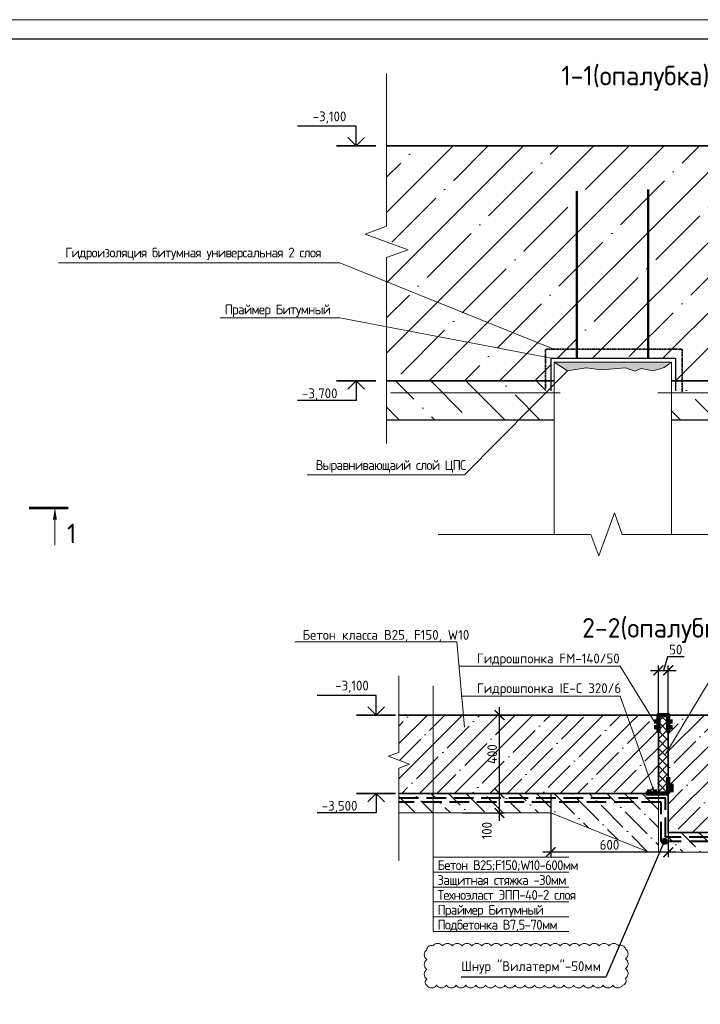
# Model space of a CAD drawing. Header units: millimetres. Extents: x -93479 to 1057970, y -66333 to 172656.
# Tile 300 of 473: x 497762 to 515138, y -32724 to -7591. Entities that reach past the tile are written whole.
import ezdxf
from ezdxf import colors
from ezdxf.entities.mleader import LeaderData, LeaderLine
from ezdxf.math import Vec2, Vec3

# ---------------------------------------------------------------- set-up
doc = ezdxf.new("R2010")
doc.units = ezdxf.units.MM
doc.linetypes.add('DASHED', pattern=[7, 5, -2, 0])
doc.linetypes.add('HIDDEN2', pattern=[4.7625, 3.175, -1.5875])
for name, color, linetype, lineweight in [('0 Фундамент', 5, 'Continuous', 30), ('1 Стены', 3, 'Continuous', 30), ('A-ANNO-NOTE-1', 7, 'Continuous', 35), ('A-ANNO-NOTE-2', 7, 'Continuous', 18), ('G-ANNO-DIMS', 7, 'Continuous', 9), ('G-ANNO-DIMS-1', 7, 'Continuous', 18), ('Перекрытие ж_бетон', 1, 'Continuous', 30), ('подоснова', 151, 'Continuous', 5), ('РАЗМЕРЫ', 7, 'Continuous', 9), ('ТОНКИЕ', 7, 'Continuous', 9), ('Узлы', 7, 'Continuous', 0)]:
    doc.layers.add(name, color=color, linetype=linetype, lineweight=lineweight)
doc.layers.add('ТОЛСТЫЕ_ОСНОВНЫЕ', color=6, linetype='Continuous')
doc.layers.add('ФВ-2', color=7, linetype='Continuous')
doc.styles.add('GOST-2.304_Type-B', font='GOST_Common.ttf')
doc.styles.add('ISOCPEUR', font='GOST_Common.ttf', dxfattribs={"height": 450})
doc.styles.add('ГОСТ', font='GOST_Common.ttf')
doc.linetypes.add('163 Фуникулер', pattern='A,0,-2,[18,Russia-GOST_Topo.shx,S=0.05,R=0,X=0,Y=0],-4,[17,Russia-GOST_Topo.shx,S=0.05,R=0,X=0,Y=0],-2,0', length=8)
doc.dimstyles.new('5х', dxfattribs={"dimscale": 100, "dimtxt": 2.5, "dimasz": 2.5, "dimexe": 1.25, "dimexo": 0, "dimtad": 1, "dimdec": 0, "dimlfac": 0.2, "dimtxsty": 'GOST-2.304_Type-B', "dimblk": 'ARCHTICK', "dimcen": 2.5, "dimdle": 2, "dimadec": 0, "dimazin": 2, "dimtfac": 0.75, "dimtdec": 0, "dimtmove": 1, "dimatfit": 3, "dimfxl": 1, "dimtolj": 1, "dimarcsym": 1})
pattern_1 = [(45, (7238.74, -67380.06), (-449.0128, 449.0128), []), (45, (7687.76, -67380.06), (-449.0128, 449.0128), [793.75, -158.75, 0, -158.75])]

# ---------------------------------------------------------------- blocks, each defined once
blk = doc.blocks.new('*U1946')
at = {"layer": 'ТОЛСТЫЕ_ОСНОВНЫЕ', "color": 7}
blk.add_lwpolyline([(20, 5), (1184, 5), (1184, 415), (20, 415)], close=True, dxfattribs=at)
at = {"layer": 'ТОНКИЕ', "color": 7}
blk.add_lwpolyline([(0, 0), (1189, 0), (1189, 420), (0, 420)], close=True, dxfattribs=at)
blk = doc.blocks.new('Высотные отметки - Вверх-711287-Разрез 3-3')
at = {"layer": '0 Фундамент', "color": 7}
for p, q in [((13237, 8150), (14737, 8150)), ((13237, 7650), (13237, 8150))]:
    blk.add_line(p, q, dxfattribs=at)
at = {"layer": 'A-ANNO-NOTE-1', "color": 7}
blk.add_line((12737, 7650), (13737, 7650), dxfattribs=at)
at = {"layer": 'A-ANNO-NOTE-2', "color": 7}
for q in [(13025, 7862), (13449, 7862)]:
    blk.add_line((13237, 7650), q, dxfattribs=at)
blk = doc.blocks.new('_ArchTick')
at = {"color": 0, "linetype": 'ByBlock', "const_width": 0.15}
blk.add_lwpolyline([(-0.5, -0.5), (0.5, 0.5)], dxfattribs=at)
blk = doc.blocks.new('*D517')
at = {"layer": 'DEFPOINTS', "color": 0, "ltscale": 100, "transparency": 16777216}
for p in [(509063, -27340), (510013, -27340), (509063, -27840)]:
    blk.add_point(p, dxfattribs=at)
at = {"layer": 'РАЗМЕРЫ', "color": 0, "linetype": 'Continuous', "lineweight": -2, "transparency": 16777216}
for p, q in [((510013, -28040), (510013, -27140)), ((509063, -27340), (510138, -27340)), ((509063, -27840), (510138, -27840))]:
    blk.add_line(p, q, dxfattribs=at)
at = {"layer": 'РАЗМЕРЫ', "color": 0, "lineweight": -2, "ltscale": 100, "transparency": 16777216, "xscale": 250, "yscale": 250, "zscale": 250}
for p, rotation in [((510013, -27340), 90), ((510013, -27840), 270)]:
    blk.add_blockref('_ArchTick', p, dxfattribs=dict(at, rotation=rotation))
at = {"layer": 'РАЗМЕРЫ', "color": 0, "ltscale": 100, "transparency": 16777216, "insert": (509689, -28292), "char_height": 250, "attachment_point": 5, "rotation": 90, "style": 'GOST-2.304_Type-B'}
blk.add_mtext('\\A1;100', dxfattribs=at)
blk = doc.blocks.new('*D518')
at = {"layer": 'DEFPOINTS', "color": 0, "ltscale": 100, "transparency": 16777216}
for p in [(508563, -25340), (510013, -25340), (509063, -27340)]:
    blk.add_point(p, dxfattribs=at)
at = {"layer": 'РАЗМЕРЫ', "color": 0, "linetype": 'Continuous', "lineweight": -2, "transparency": 16777216}
for p, q in [((508563, -25340), (510138, -25340)), ((510013, -27540), (510013, -25140)), ((509063, -27340), (510138, -27340))]:
    blk.add_line(p, q, dxfattribs=at)
at = {"layer": 'РАЗМЕРЫ', "color": 0, "lineweight": -2, "ltscale": 100, "transparency": 16777216, "xscale": 250, "yscale": 250, "zscale": 250}
for p, rotation in [((510013, -25340), 90), ((510013, -27340), 270)]:
    blk.add_blockref('_ArchTick', p, dxfattribs=dict(at, rotation=rotation))
at = {"layer": 'РАЗМЕРЫ', "color": 0, "ltscale": 100, "transparency": 16777216, "insert": (509825, -26340), "char_height": 250, "attachment_point": 5, "rotation": 90, "style": 'GOST-2.304_Type-B'}
blk.add_mtext('\\A1;400', dxfattribs=at)
blk = doc.blocks.new('_None')
blk = doc.blocks.new('*D1551')
at = {"layer": 'DEFPOINTS', "color": 0, "ltscale": 100, "transparency": 16777216}
for p in [(514320, -25340), (518429, -25340), (514532, -28340)]:
    blk.add_point(p, dxfattribs=at)
at = {"layer": 'РАЗМЕРЫ', "color": 0, "linetype": 'Continuous', "lineweight": -2, "transparency": 16777216}
for p, q in [((514320, -25340), (518554, -25340)), ((518429, -28540), (518429, -25140)), ((514532, -28340), (518554, -28340))]:
    blk.add_line(p, q, dxfattribs=at)
at = {"layer": 'РАЗМЕРЫ', "color": 0, "lineweight": -2, "ltscale": 100, "transparency": 16777216, "xscale": 250, "yscale": 250, "zscale": 250}
for p, rotation in [((518429, -25340), 90), ((518429, -28340), 270)]:
    blk.add_blockref('_ArchTick', p, dxfattribs=dict(at, rotation=rotation))
at = {"layer": 'РАЗМЕРЫ', "color": 0, "ltscale": 100, "transparency": 16777216, "insert": (518242, -26840), "char_height": 250, "attachment_point": 5, "rotation": 90, "style": 'GOST-2.304_Type-B'}
blk.add_mtext('\\A1;600', dxfattribs=at)
blk = doc.blocks.new('*D1552')
at = {"layer": 'DEFPOINTS', "color": 0, "ltscale": 100, "transparency": 16777216}
for p in [(514320, -24200), (514070, -25507), (514320, -25507)]:
    blk.add_point(p, dxfattribs=at)
at = {"layer": 'РАЗМЕРЫ', "color": 0, "linetype": 'Continuous', "lineweight": -2, "transparency": 16777216}
for p, q in [((514298, -23856), (514195, -24200)), ((514724, -23856), (514298, -23856)), ((514070, -25507), (514070, -24075)), ((514320, -25507), (514320, -24075)), ((513870, -24200), (514520, -24200))]:
    blk.add_line(p, q, dxfattribs=at)
at = {"layer": 'РАЗМЕРЫ', "color": 0, "lineweight": -2, "ltscale": 100, "transparency": 16777216, "xscale": 250, "yscale": 250, "zscale": 250, "rotation": 180}
blk.add_blockref('_ArchTick', (514070, -24200), dxfattribs=at)
at = {"layer": 'РАЗМЕРЫ', "color": 0, "lineweight": -2, "ltscale": 100, "transparency": 16777216, "xscale": 250, "yscale": 250, "zscale": 250}
blk.add_blockref('_ArchTick', (514320, -24200), dxfattribs=at)
at = {"layer": 'РАЗМЕРЫ', "color": 0, "ltscale": 100, "transparency": 16777216, "insert": (514511, -23668), "char_height": 250, "attachment_point": 5, "style": 'GOST-2.304_Type-B'}
blk.add_mtext('\\A1;50', dxfattribs=at)
blk = doc.blocks.new('*D1553')
at = {"layer": 'DEFPOINTS', "color": 0, "ltscale": 100, "transparency": 16777216}
for p in [(511318, -27340), (514320, -28340), (511318, -28840)]:
    blk.add_point(p, dxfattribs=at)
at = {"layer": 'РАЗМЕРЫ', "color": 0, "linetype": 'Continuous', "lineweight": -2, "transparency": 16777216}
for p, q in [((511318, -27340), (511318, -28965)), ((514320, -28340), (514320, -28965)), ((514520, -28840), (511118, -28840))]:
    blk.add_line(p, q, dxfattribs=at)
at = {"layer": 'РАЗМЕРЫ', "color": 0, "lineweight": -2, "ltscale": 100, "transparency": 16777216, "xscale": 250, "yscale": 250, "zscale": 250, "rotation": 180}
blk.add_blockref('_ArchTick', (511318, -28840), dxfattribs=at)
at = {"layer": 'РАЗМЕРЫ', "color": 0, "lineweight": -2, "ltscale": 100, "transparency": 16777216, "xscale": 250, "yscale": 250, "zscale": 250}
blk.add_blockref('_ArchTick', (514320, -28840), dxfattribs=at)
at = {"layer": 'РАЗМЕРЫ', "color": 0, "ltscale": 100, "transparency": 16777216, "insert": (512819, -28653), "char_height": 250, "attachment_point": 5, "style": 'GOST-2.304_Type-B'}
blk.add_mtext('\\A1;600', dxfattribs=at)

msp = doc.modelspace()

# ---------------------------------------------------------------- hatches: boundary and pattern name
at = {"linetype": 'Continuous', "lineweight": 0}
h = msp.add_hatch(dxfattribs=at)
h.set_pattern_fill('ANSI35', scale=200)
h.set_pattern_definition([(45, (-2015290.6, -835865.6), (-898.0256, 898.0256), []), (45, (-2014392.6, -835865.6), (-898.0256, 898.0256), [1587.5, -317.5, 0, -317.5])])
h.paths.add_polyline_path([(511326.8, -16811.4), (511326.8, -16231.9), (514502.7, -16231.9), (514502.7, -16811.4), (520389.4, -16811.4), (520389.4, -10811.4), (507129.4, -10811.4), (507129.4, -12863.5), (506579.9, -13063.5), (507678.9, -13463.5), (507129.4, -13663.5), (507129.4, -16811.4)])
h = msp.add_hatch(dxfattribs=at)
h.set_pattern_fill('ANSI36', scale=200, angle=90)
h.set_pattern_definition([(135, (-2015290.6, -756691.35), (-1234.78522, 336.7596), [1587.5, -317.5, 0, -317.5])])
h.paths.add_polyline_path([(514389.4, -16811.4), (514389.4, -17811.4), (515889.4, -17811.4), (515889.4, -16811.4)])
h.paths.add_polyline_path([(517389.4, -16811.4), (515889.4, -16811.4), (515889.4, -17811.4), (517389.4, -17811.4)])
h.paths.add_polyline_path([(521389.4, -17115.9), (520389.4, -17115.9), (520389.4, -16811.4), (517389.4, -16811.4), (517389.4, -17811.4), (521389.4, -17811.4)])
h.paths.add_polyline_path([(511404.6, -17811.4), (511404.6, -16811.4), (507129.4, -16811.4), (507129.4, -17811.4)])
h = msp.add_hatch(dxfattribs=at)
h.set_pattern_fill('ANSI35', scale=100)
h.set_pattern_definition(pattern_1)
h.paths.add_polyline_path([(513265.3, -25340.5), (507440.2, -25340.5), (507440.2, -26294.1), (507165.4, -26394.1), (507714.9, -26594.1), (507440.2, -26694.1), (507440.2, -27340.5), (513974.5, -27340.5)])
h.paths.add_polyline_path([(510088.4, -26678), (510088.4, -26003), (509537.2, -26003), (509537.2, -26678)], flags=24)
h = msp.add_hatch(dxfattribs=at)
h.set_pattern_fill('ANSI35', scale=100)
h.set_pattern_definition(pattern_1)
h.paths.add_polyline_path([(514070.2, -25506.5), (513964.2, -25506.5), (513861.7, -25340.5), (513265.3, -25340.5), (513974.5, -27340.5), (514070.2, -27340.5)])
h = msp.add_hatch(dxfattribs=at)
h.set_pattern_fill('ANSI35', scale=100)
h.set_pattern_definition([(45, (-746814.44, -437867.56), (-449.0128, 449.0128), []), (45, (-746365.4, -437867.56), (-449.0128, 449.0128), [793.75, -158.75, 0, -158.75])])
edge = h.paths.add_edge_path()
edge.add_line((520950.2, -26366.5), (521224.9, -26466.5))
edge.add_line((521224.9, -26466.5), (520675.4, -26666.5))
edge.add_line((520675.4, -26666.5), (520950.2, -26766.5))
edge.add_line((520950.2, -26766.5), (520950.2, -28340.5))
edge.add_line((514320.2, -28340.5), (520950.2, -28340.5))
edge.add_line((514320.2, -25340.5), (514320.2, -28340.5))
edge.add_line((520950.2, -25340.5), (514320.2, -25340.5))
edge.add_line((520950.2, -25340.5), (520950.2, -26366.5))
h = msp.add_hatch(dxfattribs=at)
h.set_pattern_fill('ANSI36', scale=100, angle=90)
h.set_pattern_definition([(135, (7238.74, -67380.06), (-617.3926, 168.3798), [793.75, -158.75, 0, -158.75])])
h.paths.add_polyline_path([(514070.2, -28840.5), (514070.2, -27340.5), (507440.2, -27340.5), (507440.2, -27840.5), (511318.4, -27840.5), (513820.2, -28840.5)])
h.paths.add_polyline_path([(514320.2, -28340.5), (514320.2, -28840.5), (520950.2, -28840.5), (520950.2, -28340.5)])
at = {"layer": 'РАЗМЕРЫ', "transparency": 33554648}
h = msp.add_hatch(dxfattribs=at)
h.set_pattern_fill('ANSI37', scale=50)
h.set_pattern_definition([(45, (7238.74, -67380.06), (-112.2532, 112.2532), []), (135, (7238.74, -67380.06), (-112.2532, -112.2532), [])])
h.paths.add_polyline_path([(514320.2, -26928), (514320.2, -25340.5), (514070.2, -25340.5), (514070.2, -25790.1), (514070.2, -27340.5), (514320.2, -27340.5)])
at = {"layer": 'ФВ-2'}
h = msp.add_hatch(dxfattribs=at)
h.set_pattern_fill('ANGLE')
h.set_pattern_definition([(0, (550.0335, 3248.003), (0, 6.985), [5.08, -1.905]), (90, (550.0335, 3248.003), (-6.985, 4e-16), [5.08, -1.905])])
h.paths.add_polyline_path([(514404.6, -16330.5), (511404.6, -16330.5), (511744.6, -16550.1), (512224.7, -16477.5), (512610, -16531.2), (513229, -16474.4), (513462.7, -16562.8), (513630.1, -16496.5), (513942.8, -16550.1), (514217.5, -16471.2)])
at = {"layer": 'ФВ-2', "ltscale": 100}
h = msp.add_hatch(dxfattribs=at)
h.set_pattern_fill('ANGLE')
h.set_pattern_definition([(0, (0, 0), (0, 6.985), [5.08, -1.905]), (90, (0, 0), (-6.985, 4e-16), [5.08, -1.905])])
edge = h.paths.add_edge_path()
edge.add_arc((514224.8, -28552.2), 63.3, 0, 360)

# ---------------------------------------------------------------- linework, layer by layer
at = {"color": 7, "ltscale": 100}
for p, q in [((514224.8, -28552.2), (512726.8, -32029.1)), ((512726.8, -32029.1), (509032.3, -32029.1))]:
    msp.add_line(p, q, dxfattribs=at)
at = {"layer": '1 Стены', "color": 7, "linetype": 'Continuous', "lineweight": 0}
for points in [[(507129.4, -8961.2), (507129.4, -12863.5), (506579.9, -13063.5), (507678.9, -13463.5), (507129.4, -13663.5), (507129.4, -18407.2)], [(508442.3, -20729.3), (512344.6, -20729.3), (512544.6, -21278.8), (512944.6, -20179.8), (513144.6, -20729.3), (517888.4, -20729.3)], [(507440.2, -24343), (507440.2, -26294.1), (507165.4, -26394.1), (507714.9, -26594.1), (507440.2, -26694.1), (507440.2, -29066)]]:
    msp.add_lwpolyline(points, dxfattribs=at)
at = {"layer": 'Перекрытие ж_бетон', "color": 7, "lineweight": 35}
for p, q in [((507129.4, -10811.4), (520389.4, -10811.4)), ((511404.6, -16811.4), (507129.4, -16811.4)), ((520389.4, -16811.4), (514404.6, -16811.4)), ((507440.2, -25340.5), (514070.2, -25340.5)), ((514070.2, -25340.5), (514070.2, -27340.5)), ((520950.2, -25340.5), (514320.2, -25340.5)), ((514320.2, -25340.5), (514320.2, -28340.5)), ((514070.2, -27340.5), (507440.2, -27340.5)), ((514320.2, -28340.5), (520950.2, -28340.5))]:
    msp.add_line(p, q, dxfattribs=at)
at = {"layer": 'РАЗМЕРЫ', "color": 7}
for p, q in [((505933.4, -13796.7), (498749.6, -13796.7)), ((511397.3, -15999.3), (505933.4, -13796.7)), ((505933.4, -15205.3), (502880.6, -15205.3)), ((511326.8, -16231.9), (505933.4, -15205.3)), ((511404.6, -16330.5), (514404.6, -16330.5)), ((511404.6, -16330.5), (511404.6, -20729.3)), ((514404.6, -16330.5), (514404.6, -20729.3)), ((511744.6, -16550.1), (509120.1, -19207.1)), ((509120.1, -19207.1), (505100.7, -19207.1)), ((508321.5, -24591.6), (508321.5, -30869.9)), ((514070.2, -25340.5), (514919.9, -25340.5)), ((511318.4, -27840.5), (507440.2, -27840.5)), ((511318.4, -27840.5), (513820.2, -28840.5)), ((508321.5, -28969.9), (511779.2, -28969.9)), ((508321.5, -29349.9), (511779.2, -29349.9)), ((508321.5, -29729.9), (511779.2, -29729.9)), ((508321.5, -30109.9), (511779.2, -30109.9)), ((508321.5, -30489.9), (511779.2, -30489.9)), ((508321.5, -30869.9), (511779.2, -30869.9))]:
    msp.add_line(p, q, dxfattribs=at)
at = {"layer": 'РАЗМЕРЫ', "color": 7, "linetype": '163 Фуникулер'}
for p, q in [((511556.1, -17115.9), (507224.8, -17115.9)), ((522758.5, -17115.9), (514053.6, -17115.9))]:
    msp.add_line(p, q, dxfattribs=at)
at = {"layer": 'РАЗМЕРЫ', "color": 7, "linetype": 'Continuous', "lineweight": 30}
for p, q in [((511404.6, -17811.4), (507129.4, -17811.4)), ((522401.9, -17811.4), (514404.6, -17811.4))]:
    msp.add_line(p, q, dxfattribs=at)
at = {"layer": 'РАЗМЕРЫ', "color": 7, "lineweight": 90}
for p, q in [((514320.2, -26928), (514320.2, -27340.5)), ((514320.2, -27340.5), (513745.8, -27340.5)), ((513835.8, -27243), (513835.8, -27346.8)), ((513974.5, -27243), (513974.5, -27341.6)), ((514070.2, -27340.5), (514320.2, -27340.5)), ((514320.2, -27146.3), (514452.5, -27146.3)), ((514320.2, -27259.3), (514455, -27259.3))]:
    msp.add_line(p, q, dxfattribs=at)
at = {"layer": 'РАЗМЕРЫ', "color": 7, "ltscale": 100}
for p, q in [((514070.2, -27340.5), (514070.2, -28840.5)), ((514320.2, -28293.1), (514320.2, -28840.5))]:
    msp.add_line(p, q, dxfattribs=at)
at = {"layer": 'РАЗМЕРЫ', "color": 7, "linetype": 'DASHED', "lineweight": 40, "ltscale": 100}
for p, q in [((514137, -27568.2), (507440.2, -27568.2)), ((514137, -28567.4), (514137, -27568.2)), ((520950.2, -28567.4), (514320.2, -28568.5))]:
    msp.add_line(p, q, dxfattribs=at)
at = {"layer": 'РАЗМЕРЫ', "color": 7, "linetype": 'Continuous', "lineweight": 15}
for p, q in [((514320.2, -28340.5), (514532.2, -28340.5)), ((513820.2, -28840.5), (520950.2, -28840.5))]:
    msp.add_line(p, q, dxfattribs=at)
at = {"layer": 'РАЗМЕРЫ', "color": 7, "lineweight": 50}
for points in [[(511983.9, -16231.9), (511983.9, -11964.8)], [(513805.3, -16231.9), (513805.3, -11921.9)]]:
    msp.add_lwpolyline(points, dxfattribs=at)
at = {"layer": 'РАЗМЕРЫ', "color": 7, "linetype": 'HIDDEN2', "lineweight": 35}
msp.add_lwpolyline([(511185.8, -17010), (511185.8, -15999.3), (514677.4, -15999.3), (514677.4, -17115.9)], dxfattribs=at)
at = {"layer": 'РАЗМЕРЫ', "color": 7, "lineweight": 30}
msp.add_lwpolyline([(511326.8, -17063.6), (511326.8, -16231.9), (514502.7, -16231.9), (514502.7, -17061.5)], dxfattribs=at)
at = {"layer": 'РАЗМЕРЫ', "color": 7}
msp.add_lwpolyline([(511404.6, -16330.5), (511744.6, -16550.1), (512224.7, -16477.5), (512610, -16531.2), (513229, -16474.4), (513462.7, -16562.8), (513630.1, -16496.5), (513942.8, -16550.1), (514217.5, -16471.2), (514404.6, -16330.5)], dxfattribs=at)
at = {"layer": 'РАЗМЕРЫ', "color": 7, "lineweight": 90}
for points in [[(514070.2, -25790.1), (514070.2, -25340.5), (514320.2, -25340.5), (514320.2, -25790.1)], [(513964.2, -25506.5), (514070.2, -25506.5)], [(514320.2, -25506.5), (514426.2, -25506.5)], [(513964.2, -25652.1), (514070.2, -25652.1)], [(514320.2, -25652.1), (514426.2, -25652.1)]]:
    msp.add_lwpolyline(points, dxfattribs=at)
at = {"layer": 'РАЗМЕРЫ', "color": 7, "linetype": 'DASHED', "lineweight": 40, "ltscale": 100}
msp.add_lwpolyline([(520950.2, -28457.3), (514247.1, -28457.3), (514247.1, -27458.2), (507440.2, -27458.2)], dxfattribs=at)
at = {"layer": 'РАЗМЕРЫ', "color": 240, "true_color": 0xed1f24}
msp.add_lwpolyline([(508155.2, -32239.1, 0.5205671), (508405.2, -32239.1, 0.5205671), (508655.2, -32239.1, 0.5205671), (508905.2, -32239.1, 0.5205671), (509155.2, -32239.1, 0.5205671), (509405.2, -32239.1, 0.5205671), (509655.2, -32239.1, 0.5205671), (509905.2, -32239.1, 0.5205671), (510155.2, -32239.1, 0.5205671), (510405.2, -32239.1, 0.5205671), (510655.2, -32239.1, 0.5205671), (510905.2, -32239.1, 0.5205671), (511155.2, -32239.1, 0.5205671), (511405.2, -32239.1, 0.5205671), (511655.2, -32239.1, 0.5205671), (511905.2, -32239.1, 0.5205671), (512155.2, -32239.1, 0.5205671), (512405.2, -32239.1, 0.5205671), (512655.2, -32239.1, 0.5205671), (512905.2, -32239.1, 0.5205671), (513155.2, -32239.1, 0.5205671), (513228.6, -32062.5, 0.5205671), (513228.6, -31812.5, 0.5205671), (513228.6, -31562.5, 0.5205671), (513228.6, -31312.5, 0.5205671), (513057.2, -31233.9, 0.5205671), (512807.2, -31233.9, 0.5205671), (512557.2, -31233.9, 0.5205671), (512307.2, -31233.9, 0.5205671), (512057.2, -31233.9, 0.5205671), (511807.2, -31233.9, 0.5205671), (511557.2, -31233.9, 0.5205671), (511307.2, -31233.9, 0.5205671), (511057.2, -31233.9, 0.5205671), (510807.2, -31233.9, 0.5205671), (510557.2, -31233.9, 0.5205671), (510307.2, -31233.9, 0.5205671), (510057.2, -31233.9, 0.5205671), (509807.2, -31233.9, 0.5205671), (509557.2, -31233.9, 0.5205671), (509307.2, -31233.9, 0.5205671), (509057.2, -31233.9, 0.5205671), (508807.2, -31233.9, 0.5205671), (508557.2, -31233.9, 0.5205671), (508307.2, -31233.9, 0.5205671), (508155.2, -31331.9, 0.5205671), (508155.2, -31581.9, 0.5205671), (508155.2, -31831.9, 0.5205671), (508155.2, -32081.9, 0.5205671)], format="xyb", close=True, dxfattribs=at)
at = {"layer": 'РАЗМЕРЫ', "color": 7, "ltscale": 100}
msp.add_circle((514224.8, -28552.2), 63.3, dxfattribs=at)
msp.add_arc((514228.5, -28546), 94, 193.13468, 347.2279, dxfattribs=at)
at = {"layer": 'Узлы', "color": 7, "linetype": 'Continuous', "lineweight": 0}
msp.add_line((498661, -20054.1), (498661, -21004.1), dxfattribs=at)
at = {"layer": 'Узлы', "color": 7, "linetype": 'Continuous', "lineweight": 0, "const_width": 70}
msp.add_lwpolyline([(499001.3, -20054.1), (498001.3, -20054.1)], dxfattribs=at)
at = {"layer": 'Узлы', "color": 7, "linetype": 'Continuous', "lineweight": 0}
msp.add_solid([(498661, -20054.1), (498610.7, -20354.6), (498711.3, -20354.6)], dxfattribs=at)

# ---------------------------------------------------------------- block references
at = {"xscale": 100, "yscale": 100, "zscale": 100}
msp.add_blockref('*U1946', (428606, -49590.9), dxfattribs=at)
at = {"layer": 'G-ANNO-DIMS', "color": 7, "xscale": -1}
for p in [(519588, -18461.4), (520097.2, -32990.5)]:
    msp.add_blockref('Высотные отметки - Вверх-711287-Разрез 3-3', p, dxfattribs=at)
at = {"layer": 'G-ANNO-DIMS', "color": 7, "rotation": 180}
for p in [(519588, -9161.4), (520097.2, -19690.5)]:
    msp.add_blockref('Высотные отметки - Вверх-711287-Разрез 3-3', p, dxfattribs=at)

# ---------------------------------------------------------------- texts
at = {"color": 7, "ltscale": 100, "style": 'ГОСТ'}
msp.add_text('Шнур "Вилатерм"-50мм ', height=250, dxfattribs=at).set_placement((509030.8, -31876.4))
at = {"color": 7, "ltscale": 100, "char_height": 250, "attachment_point": 1, "line_spacing_factor": 0.912, "style": 'ГОСТ'}
for s, heights, insert in [('\\pxql;{\\C256;\\T0.9000;Гидроизоляция битумная универсальная 2 слоя}', [2221.5], (498924.7, -13410.6)), ('\\pxql;{\\C256;\\T0.9000;\\PПраймер Битумный}', [2221.5], (502995.2, -14481.2)), ('\\pxql;{\\C256;\\T0.9000;Выравнивающаий слой ЦПС}', [0], (505314.4, -18834.3)), ('\\pxql;{\\C256;\\T0.9000;Бетон В25;F150;W10-600мм\\PЗащитная стяжка -30мм\\PТехноэласт ЭПП-40-2 слоя\\PПраймер Битумный\\PПодбетонка В7,5-70мм}', [0], (508427.1, -29046.9))]:
    msp.add_mtext_dynamic_manual_height_columns(s, width=19825.751, gutter_width=12.5, heights=heights, dxfattribs=dict(at, insert=insert))
at = {"layer": 'G-ANNO-DIMS-1', "color": 7, "char_height": 250, "width": 1150.283, "line_spacing_factor": 1.149209, "style": 'ISOCPEUR'}
for s, insert, attachment_point in [('-3,100', (506101.3, -9934.7), 3), ('-3,700', (505875.9, -17311.4), 9), ('-3,100', (506674.9, -24463.8), 3), ('-3,500', (506385, -27840.5), 9)]:
    msp.add_mtext(s, dxfattribs=dict(at, insert=insert, attachment_point=attachment_point))
at = {"layer": 'Узлы', "color": 7, "linetype": 'Continuous', "lineweight": 0, "style": 'GOST-2.304_Type-B'}
for s, p in [('1-1(опалубка)', (511589.4, -9268.2)), ('2-2(опалубка)', (512122, -23364.7))]:
    msp.add_text(s, height=500, dxfattribs=at).set_placement(p)
at = {"layer": 'Узлы', "color": 7, "linetype": 'Continuous', "lineweight": 0, "insert": (499091, -20704.1), "char_height": 500, "attachment_point": 5, "style": 'GOST-2.304_Type-B'}
msp.add_mtext_dynamic_manual_height_columns('1', width=723.88, gutter_width=25, heights=[0], dxfattribs=at)

# ---------------------------------------------------------------- dimensions: what is measured, and where the dimension line sits
at = {"layer": 'РАЗМЕРЫ', "color": 7, "linetype": 'Continuous'}
for base, p1, p2, angle, picture, middle in [((514320.2, -24199.6), (514070.2, -25506.5), (514320.2, -25506.5), 180, '*D1552', (514360.8, -23668.1)), ((510012.6, -25340.5), (509062.6, -27340.5), (508562.6, -25340.5), 90, '*D518', (509825, -26340.5)), ((518429.5, -25340.5), (514532.2, -28340.5), (514320.2, -25340.5), 90, '*D1551', (518241.9, -26840.5))]:
    dim = msp.add_linear_dim(base=base, p1=p1, p2=p2, angle=angle, dimstyle='5х', dxfattribs=at)
    dim.commit()
    dim.dimension.update_dxf_attribs({"geometry": picture, "text_midpoint": middle})
dim = msp.add_linear_dim(base=(510012.6, -27340.5), p1=(509062.6, -27840.5), p2=(509062.6, -27340.5), angle=90, dimstyle='5х', dxfattribs=at)
dim.commit()
dim.dimension.update_dxf_attribs({"geometry": '*D517', "text_midpoint": (509877, -28292.2), "dimtype": 160})
dim = msp.add_linear_dim(base=(511318.4, -28840.5), p1=(514320.2, -28340.5), p2=(511318.4, -27340.5), dimstyle='5х', dxfattribs=at)
dim.commit()
dim.dimension.update_dxf_attribs({"geometry": '*D1553', "text_midpoint": (512819.3, -28652.8)})

# ---------------------------------------------------------------- leaders
at = {"layer": 'подоснова', "color": 7, "ltscale": 0.3}
ml = msp.add_multileader_mtext('Standard', dxfattribs=at)
ml.set_content('{\\C0;Бетон класса В25, F150, W10}', color=7, style='GOST-2.304_Type-B')
ml.set_leader_properties(color=7, linetype='ByLayer', lineweight=15)
ml.set_arrow_properties(name='NONE')
ml.build(insert=Vec2(0, 0))
ml.multileader.update_dxf_attribs({"text_left_attachment_type": 6, "text_right_attachment_type": 6, "dogleg_length": 0.1, "arrow_head_size": 18})
ctx = ml.context
ctx.base_point, ctx.char_height, ctx.arrow_head_size, ctx.landing_gap_size, ctx.plane_origin = Vec3(505300.4, -23470.2), 250, 18, 20, Vec3(511871.9, -24493.7)
ctx.left_attachment, ctx.right_attachment, ctx.text_align_type = 6, 6, 1
notes = []
notes.append((ctx, [(0, (1, 1, 0), (508924, -23470.4), (-1, 0), 0.1, [(0, [(509116.2, -25647.8)], 0, [])])]))
ctx.mtext.insert, ctx.mtext.width, ctx.mtext.alignment, ctx.mtext.flow_direction = Vec3(507111.3, -23170.2), 4075.871, 2, 5
at = {"layer": 'ТОНКИЕ', "color": 7, "ltscale": 0.3}
ml = msp.add_multileader_mtext('Standard', dxfattribs=at)
ml.set_content('{\\C256;Гидрошпонка FM-140/50}', color=7, style='GOST-2.304_Type-B')
ml.set_leader_properties(color=256, linetype='ByLayer', lineweight=15)
ml.set_arrow_properties(name='NONE')
ml.build(insert=Vec2(0, 0))
ml.multileader.update_dxf_attribs({"text_left_attachment_type": 6, "text_right_attachment_type": 6, "dogleg_length": 0.1, "arrow_head_size": 18})
ctx = ml.context
ctx.base_point, ctx.char_height, ctx.arrow_head_size, ctx.landing_gap_size, ctx.plane_origin = Vec3(509417.5, -24095.8), 250, 18, 20, Vec3(504876.8, -23360.5)
ctx.left_attachment, ctx.right_attachment, ctx.text_align_type = 6, 6, 1
notes.append((ctx, [(0, (1, 1, 0), (513095, -24096.2), (-1, 0), 0.1, [(0, [(513964.2, -25506.5)], 0, [])])]))
ctx.mtext.insert, ctx.mtext.width, ctx.mtext.alignment, ctx.mtext.flow_direction = Vec3(511255.3, -23770.8), 4075.871, 2, 5
ml = msp.add_multileader_mtext('Standard', dxfattribs=at)
ml.set_content('{\\C256;ПЕНОПЛЕКС 25}', color=7, style='GOST-2.304_Type-B')
ml.set_leader_properties(color=256, linetype='ByLayer', lineweight=15)
ml.set_arrow_properties(name='NONE')
ml.build(insert=Vec2(0, 0))
ml.multileader.update_dxf_attribs({"text_left_attachment_type": 6, "text_right_attachment_type": 6, "dogleg_length": 0.1, "arrow_head_size": 18})
ctx = ml.context
ctx.base_point, ctx.char_height, ctx.arrow_head_size, ctx.landing_gap_size, ctx.plane_origin = Vec3(515681.5, -23958.3), 250, 18, 20, Vec3(509616.8, -23222.8)
ctx.left_attachment, ctx.right_attachment, ctx.text_align_type = 6, 6, 1
notes.append((ctx, [(0, (1, 1, 0), (515681.4, -23958.3), (1, 0), 0.1, [(0, [(514246.3, -26342.2)], 0, [])])]))
ctx.mtext.insert, ctx.mtext.width, ctx.mtext.alignment, ctx.mtext.flow_direction = Vec3(516757.8, -23658.1), 4075.871, 2, 5
ml = msp.add_multileader_mtext('Standard', dxfattribs=at)
ml.set_content('{\\C256;Гидрошпонка IE-C 320/6}', color=7, style='GOST-2.304_Type-B')
ml.set_leader_properties(color=256, linetype='ByLayer', lineweight=15)
ml.set_arrow_properties(name='NONE')
ml.build(insert=Vec2(0, 0))
ml.multileader.update_dxf_attribs({"text_left_attachment_type": 6, "text_right_attachment_type": 6, "dogleg_length": 0.1, "arrow_head_size": 18})
ctx = ml.context
ctx.base_point, ctx.char_height, ctx.arrow_head_size, ctx.landing_gap_size, ctx.plane_origin = Vec3(509456.9, -24855.2), 250, 18, 20, Vec3(504876.8, -24119.9)
ctx.left_attachment, ctx.right_attachment, ctx.text_align_type = 6, 6, 1
notes.append((ctx, [(0, (1, 1, 0), (513094.9, -24855.6), (-1, 0), 0.1, [(0, [(513974.5, -27340.5)], 0, [])])]))
ctx.mtext.insert, ctx.mtext.width, ctx.mtext.alignment, ctx.mtext.flow_direction = Vec3(511275, -24530.2), 4075.871, 2, 5
for ctx, leaders in notes:
    for number, flags, end, landing, length, lines in leaders:
        leader = LeaderData()
        leader.index, (leader.has_last_leader_line, leader.has_dogleg_vector, leader.attachment_direction) = number, flags
        leader.last_leader_point, leader.dogleg_vector, leader.dogleg_length = Vec3(end), Vec3(landing), length
        for number, points, colour, breaks in lines:
            line = LeaderLine()
            line.index, line.vertices, line.color, line.breaks = number, Vec3.list(points), colors.encode_raw_color(colour), breaks
            leader.lines.append(line)
        ctx.leaders.append(leader)

doc.saveas('drawing.dxf')
